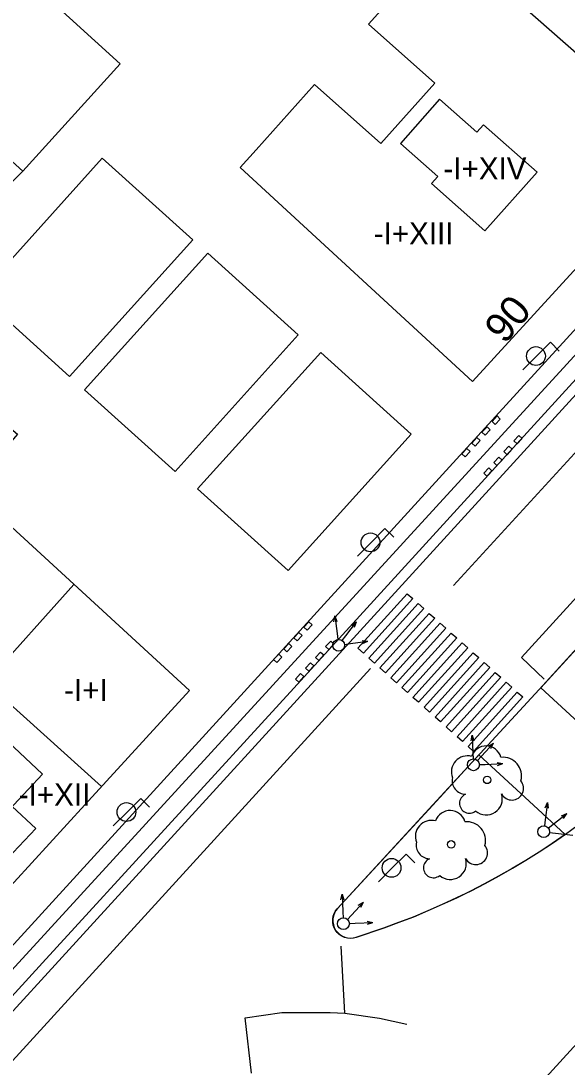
# Model space of a CAD drawing. Extents: x 282771 to 285132, y 4823109 to 4825496.
# Drawn here: x 284014.7 to 284051.7, y 4823277.8 to 4823348.7 of the extents above; entities that cross this region are included whole.
import ezdxf

# ---------------------------------------------------------------- set-up
doc = ezdxf.new("R2010")
doc.units = 0
for name, color, linetype in [('ACERA-BORDILLO', 7, 'Continuous'), ('ACERA-INTERIOR', 7, 'Continuous'), ('ARBOL', 7, 'Continuous'), ('CALLE-EJE', 7, 'Continuous'), ('CARRIL-BICI-AREA', 7, 'Continuous'), ('CARRIL-BICI-EJE', 7, 'Continuous'), ('EDIFICIO', 7, 'Continuous'), ('FAROLA', 7, 'Continuous'), ('MEDIANERA', 7, 'Continuous'), ('NUM-PORTAL', 7, 'Continuous'), ('PASO-PEATONES', 7, 'Continuous'), ('SEMAFORO', 7, 'Continuous'), ('SENAL-VIARIA', 7, 'Continuous'), ('TXT-ALTURA-EDIFICIO', 7, 'Continuous'), ('ZONA-VERDE', 7, 'Continuous')]:
    doc.layers.add(name, color=color, linetype=linetype)

msp = doc.modelspace()

# ---------------------------------------------------------------- linework, layer by layer
at = {"layer": 'ACERA-BORDILLO'}
for points in [[(284008.428, 4823275.359), (284036.509, 4823306.068), (284076.134, 4823349.471), (284078.908, 4823352.509), (284082.197, 4823352.702), (284092.335, 4823363.816), (284092.226, 4823367.109), (284111.096, 4823387.801)], [(284091.939, 4823349.521), (284049.819, 4823303.382), (284042.609, 4823295.562), (284036.148, 4823288.547), (284036.032, 4823288.399), (284035.937, 4823288.228), (284035.87, 4823288.037), (284035.835, 4823287.836), (284035.835, 4823287.631), (284035.87, 4823287.432), (284035.934, 4823287.247), (284036.024, 4823287.081), (284036.139, 4823286.932), (284036.281, 4823286.797), (284036.449, 4823286.685), (284036.636, 4823286.601), (284036.834, 4823286.551), (284037.036, 4823286.534), (284037.231, 4823286.551), (284037.414, 4823286.597), (284039.299, 4823287.232), (284040.309, 4823287.602), (284041.299, 4823287.982), (284042.289, 4823288.392), (284043.259, 4823288.822), (284044.229, 4823289.272), (284045.189, 4823289.742), (284046.139, 4823290.232), (284047.079, 4823290.742), (284047.999, 4823291.272), (284048.919, 4823291.822), (284049.819, 4823292.382), (284050.709, 4823292.972), (284051.589, 4823293.582), (284052.459, 4823294.202)]]:
    msp.add_lwpolyline(points, dxfattribs=at)
at = {"layer": 'ACERA-INTERIOR'}
for points in [[(284011.861, 4823330.116), (284020.209, 4823339.366), (284026.338, 4823333.835), (284017.991, 4823324.585), (284011.861, 4823330.116)], [(284014.82, 4823338.491), (284009.19, 4823332.901)], [(284019.017, 4823323.677), (284027.364, 4823332.927), (284033.494, 4823327.396), (284025.147, 4823318.146), (284019.017, 4823323.677)], [(284026.671, 4823316.96), (284035.018, 4823326.211), (284041.148, 4823320.679), (284032.801, 4823311.429), (284026.671, 4823316.96)]]:
    msp.add_lwpolyline(points, dxfattribs=at)
at = {"layer": 'ARBOL'}
for centre in [(284046.289, 4823297.252), (284043.849, 4823292.882)]:
    msp.add_circle(centre, 0.255, dxfattribs=at)
for centre, radius, start, end in [((284046.219, 4823298.512), 1.038, 15.64228, 161.38435), ((284044.959, 4823297.782), 1.097, 75.4318, 200.55608), ((284047.349, 4823297.512), 1.272, 345.03273, 95.79925), ((284044.849, 4823297.212), 0.935, 168.59898, 268.13236), ((284047.959, 4823296.682), 0.797, 208.96246, 38.99103), ((284045.089, 4823295.662), 0.672, 113.73672, 309.4725), ((284046.229, 4823295.962), 1.086, 228.95447, 17.92796), ((284043.779, 4823294.142), 1.038, 15.64228, 161.38435), ((284042.519, 4823293.412), 1.097, 75.4318, 200.55608), ((284044.909, 4823293.142), 1.272, 345.03273, 95.79925), ((284042.409, 4823292.842), 0.935, 168.59898, 268.13236), ((284045.519, 4823292.312), 0.797, 208.96246, 38.99103), ((284042.649, 4823291.292), 0.672, 113.73672, 309.4725), ((284043.789, 4823291.592), 1.086, 228.95447, 17.92796)]:
    msp.add_arc(centre, radius, start, end, dxfattribs=at)
at = {"layer": 'CALLE-EJE'}
msp.add_lwpolyline([(284245.476, 4823492.711), (284235.899, 4823482.379), (284176.954, 4823415.93), (284155.747, 4823392.671), (284050.268, 4823277.098)], dxfattribs=at)
at = {"layer": 'CARRIL-BICI-AREA'}
for points in [[(284182.835, 4823503.352), (284161.133, 4823464.766), (284149.183, 4823443.516), (284144.442, 4823435.056), (284128.198, 4823406.222), (284127.479, 4823405.393), (284126.61, 4823404.694), (284125.628, 4823404.163), (284124.585, 4823403.822), (284123.672, 4823403.686), (284122.748, 4823403.696), (284121.982, 4823403.625), (284121.256, 4823403.376), (284111.87, 4823393.16), (284109.741, 4823390.768), (284100.55, 4823380.684), (284091.381, 4823370.635), (284076.892, 4823354.751), (284044.221, 4823318.965), (284031.482, 4823305.016), (284014.463, 4823286.404), (284009.565, 4823281.048), (284008.984, 4823280.274)], [(284010.362, 4823278.511), (284016.16, 4823284.852), (284033.186, 4823303.472), (284045.907, 4823317.401), (284075.617, 4823349.943)]]:
    msp.add_lwpolyline(points, dxfattribs=at)
at = {"layer": 'CARRIL-BICI-EJE'}
msp.add_lwpolyline([(284200.857, 4823533.004), (284129.24, 4823405.479), (284127.582, 4823403.82), (284125.509, 4823402.956), (284123.678, 4823402.576), (284122.02, 4823402.195), (284009.854, 4823279.779), (284003.872, 4823269.705), (284003.003, 4823268.955), (284002.056, 4823268.5), (284000.338, 4823268.5), (283996.903, 4823268.5), (283995.66, 4823268.184), (283994.909, 4823267.928), (283994.258, 4823267.355), (283983.558, 4823256.55), (283982.946, 4823255.523), (283978.781, 4823245.646), (283978.781, 4823244.224), (283979.195, 4823242.664), (283979.649, 4823241.636), (283980.36, 4823240.807), (283985.868, 4823235.592), (283870.226, 4823109)], dxfattribs=at)
at = {"layer": 'EDIFICIO'}
for points in [[(284029.559, 4823338.731), (284030.639, 4823339.931), (284034.599, 4823344.361), (284039.079, 4823340.351), (284042.739, 4823344.451), (284038.259, 4823348.441), (284041.129, 4823351.671), (284055.979, 4823368.251), (284072.179, 4823353.591), (284059.729, 4823340.001), (284045.289, 4823324.232), (284029.559, 4823338.731)], [(283999.36, 4823352.521), (284005.95, 4823359.791), (284021.419, 4823345.761), (284014.82, 4823338.491), (283999.36, 4823352.521)], [(284026.119, 4823303.312), (284019.03, 4823295.562), (284005.83, 4823281.152), (283989.8, 4823295.562), (283989.41, 4823295.912), (283995.26, 4823302.392), (284000, 4823298.112), (284002.88, 4823301.302), (283998.14, 4823305.592), (284000.45, 4823308.152), (283998.08, 4823310.192), (284010.63, 4823323.912), (284014.47, 4823320.662), (284011.26, 4823316.952), (284026.119, 4823303.312)]]:
    msp.add_lwpolyline(points, dxfattribs=at)
at = {"layer": 'FAROLA'}
for p, q in [((284050.577, 4823326.891), (284049.637, 4823325.961)), ((284051.167, 4823326.301), (284050.577, 4823326.891)), ((284049.637, 4823325.961), (284048.707, 4823325.021)), ((284039.366, 4823314.271), (284038.426, 4823313.341)), ((284039.956, 4823313.681), (284039.366, 4823314.271)), ((284038.426, 4823313.341), (284037.496, 4823312.401)), ((284022.828, 4823296.001), (284021.888, 4823295.071)), ((284023.418, 4823295.411), (284022.828, 4823296.001)), ((284021.888, 4823295.071), (284020.958, 4823294.131)), ((284040.794, 4823292.221), (284039.854, 4823291.291)), ((284041.384, 4823291.631), (284040.794, 4823292.221)), ((284039.854, 4823291.291), (284038.924, 4823290.351))]:
    msp.add_line(p, q, dxfattribs=at)
for centre in [(284049.597, 4823325.961), (284038.386, 4823313.341), (284021.848, 4823295.071), (284039.814, 4823291.291)]:
    msp.add_circle(centre, 0.637, dxfattribs=at)
at = {"layer": 'MEDIANERA'}
for points in [[(284043.469, 4823354.291), (284059.729, 4823340.001)], [(284043.059, 4823343.351), (284040.409, 4823340.351), (284042.939, 4823338.121), (284042.519, 4823337.651), (284046.139, 4823334.441), (284049.669, 4823338.421), (284046.049, 4823341.631), (284045.589, 4823341.121), (284043.059, 4823343.351)], [(284018.29, 4823310.492), (284012.33, 4823303.842), (284006.25, 4823309.302)], [(284020.159, 4823296.812), (284012.33, 4823303.842), (284009.73, 4823301.012), (284011.75, 4823299.142), (284013.05, 4823300.542), (284016.16, 4823297.642), (284014.22, 4823295.562), (284014.11, 4823295.442), (284015.7, 4823293.952), (284013.41, 4823291.512), (284011.38, 4823293.402), (284009.98, 4823291.902)]]:
    msp.add_lwpolyline(points, dxfattribs=at)
at = {"layer": 'PASO-PEATONES'}
for points in [[(284046.96, 4823321.9), (284047.179, 4823321.696), (284046.839, 4823321.33), (284046.619, 4823321.534)], [(284046.278, 4823321.168), (284046.498, 4823320.964), (284046.157, 4823320.598), (284045.938, 4823320.802)], [(284045.597, 4823320.436), (284045.817, 4823320.232), (284045.476, 4823319.866), (284045.256, 4823320.07)], [(284048.439, 4823320.582), (284048.658, 4823320.378), (284048.318, 4823320.012), (284048.098, 4823320.216)], [(284045.135, 4823319.5), (284044.795, 4823319.134), (284044.575, 4823319.338), (284044.916, 4823319.704)], [(284047.637, 4823319.28), (284047.417, 4823319.484), (284047.757, 4823319.85), (284047.977, 4823319.646)], [(284046.955, 4823318.548), (284046.735, 4823318.752), (284047.076, 4823319.118), (284047.296, 4823318.914)], [(284046.395, 4823318.386), (284046.614, 4823318.182), (284046.274, 4823317.816), (284046.054, 4823318.02)], [(284037.906, 4823305.833), (284037.532, 4823306.166), (284040.87, 4823309.861), (284041.243, 4823309.528)], [(284038.652, 4823305.168), (284038.279, 4823305.5), (284041.616, 4823309.195), (284041.989, 4823308.862)], [(284034.208, 4823307.962), (284034.428, 4823307.758), (284034.088, 4823307.392), (284033.868, 4823307.596)], [(284039.398, 4823304.502), (284039.025, 4823304.835), (284042.362, 4823308.529), (284042.735, 4823308.196)], [(284033.527, 4823307.23), (284033.747, 4823307.026), (284033.406, 4823306.66), (284033.186, 4823306.864)], [(284040.144, 4823303.836), (284039.771, 4823304.169), (284043.108, 4823307.864), (284043.481, 4823307.531)], [(284035.85, 4823306.494), (284035.831, 4823306.387), (284035.778, 4823306.329), (284035.556, 4823306.084), (284035.347, 4823306.278), (284035.687, 4823306.644)], [(284040.89, 4823303.17), (284040.517, 4823303.503), (284043.855, 4823307.198), (284044.228, 4823306.865)], [(284041.637, 4823302.505), (284041.264, 4823302.838), (284044.601, 4823306.532), (284044.974, 4823306.199)], [(284032.845, 4823306.498), (284033.065, 4823306.294), (284032.725, 4823305.928), (284032.505, 4823306.132)], [(284035.006, 4823305.912), (284035.22, 4823305.714), (284034.884, 4823305.343), (284034.665, 4823305.546)], [(284042.383, 4823301.839), (284042.01, 4823302.172), (284045.347, 4823305.866), (284045.72, 4823305.534)], [(284032.164, 4823305.766), (284032.384, 4823305.562), (284032.043, 4823305.196), (284031.823, 4823305.4)], [(284034.325, 4823305.18), (284034.544, 4823304.976), (284034.204, 4823304.61), (284033.984, 4823304.814)], [(284043.129, 4823301.173), (284042.756, 4823301.506), (284046.093, 4823305.201), (284046.466, 4823304.868)], [(284033.643, 4823304.448), (284033.863, 4823304.244), (284033.522, 4823303.878), (284033.303, 4823304.082)], [(284043.875, 4823300.508), (284043.502, 4823300.84), (284046.839, 4823304.535), (284047.213, 4823304.202)], [(284044.622, 4823299.842), (284044.248, 4823300.175), (284047.586, 4823303.869), (284047.959, 4823303.536)], [(284045.368, 4823299.176), (284044.995, 4823299.509), (284048.332, 4823303.204), (284048.705, 4823302.871)]]:
    msp.add_lwpolyline(points, close=True, dxfattribs=at)
at = {"layer": 'SEMAFORO'}
for p, q in [((284035.911, 4823307.963), (284035.958, 4823308.353)), ((284035.958, 4823308.353), (284036.121, 4823307.164)), ((284035.958, 4823308.353), (284036.109, 4823307.99)), ((284036.709, 4823307.003), (284037.435, 4823307.96)), ((284037.114, 4823307.725), (284037.435, 4823307.96)), ((284037.295, 4823307.588), (284037.435, 4823307.96)), ((284036.121, 4823307.164), (284036.176, 4823306.768)), ((284036.47, 4823306.687), (284036.709, 4823307.003)), ((284037.023, 4823306.48), (284038.212, 4823306.644)), ((284037.822, 4823306.691), (284038.212, 4823306.644)), ((284037.849, 4823306.493), (284038.212, 4823306.644)), ((284036.627, 4823306.426), (284037.023, 4823306.48)), ((284045.196, 4823299.887), (284045.281, 4823300.27)), ((284045.281, 4823300.27), (284045.328, 4823299.071)), ((284045.281, 4823300.27), (284045.396, 4823299.894)), ((284045.897, 4823298.853), (284046.713, 4823299.736)), ((284046.371, 4823299.532), (284046.713, 4823299.736)), ((284046.537, 4823299.379), (284046.713, 4823299.736)), ((284045.328, 4823299.071), (284045.344, 4823298.672)), ((284045.628, 4823298.563), (284045.897, 4823298.853)), ((284045.759, 4823298.288), (284046.159, 4823298.303)), ((284046.159, 4823298.303), (284047.358, 4823298.35)), ((284046.974, 4823298.435), (284047.358, 4823298.35)), ((284046.982, 4823298.235), (284047.358, 4823298.35)), ((284050.366, 4823295.727), (284050.218, 4823294.536)), ((284050.22, 4823295.362), (284050.366, 4823295.727)), ((284050.366, 4823295.727), (284050.419, 4823295.337)), ((284050.218, 4823294.536), (284050.169, 4823294.139)), ((284050.744, 4823294.228), (284051.693, 4823294.967)), ((284051.322, 4823294.822), (284051.693, 4823294.967)), ((284051.461, 4823294.643), (284051.693, 4823294.967)), ((284050.432, 4823293.985), (284050.744, 4823294.228)), ((284050.516, 4823293.692), (284050.913, 4823293.643)), ((284050.913, 4823293.643), (284052.104, 4823293.495)), ((284036.384, 4823289.124), (284036.468, 4823289.508)), ((284036.468, 4823289.508), (284036.518, 4823288.309)), ((284036.468, 4823289.508), (284036.584, 4823289.133)), ((284037.087, 4823288.093), (284037.901, 4823288.978)), ((284037.559, 4823288.773), (284037.901, 4823288.978)), ((284037.726, 4823288.62), (284037.901, 4823288.978)), ((284036.518, 4823288.309), (284036.535, 4823287.909)), ((284036.819, 4823287.801), (284037.087, 4823288.093)), ((284036.951, 4823287.527), (284037.351, 4823287.543)), ((284037.351, 4823287.543), (284038.55, 4823287.593)), ((284038.166, 4823287.677), (284038.55, 4823287.593)), ((284038.174, 4823287.478), (284038.55, 4823287.593))]:
    msp.add_line(p, q, dxfattribs=at)
for centre in [(284036.23, 4823306.371), (284045.359, 4823298.272), (284050.119, 4823293.742), (284036.551, 4823287.51)]:
    msp.add_circle(centre, 0.4, dxfattribs=at)
at = {"layer": 'SENAL-VIARIA'}
for points in [[(284050.146, 4823304.071), (284048.626, 4823305.532), (284110.501, 4823373.379), (284114.724, 4823378.178), (284118.582, 4823383.446), (284122.492, 4823388.401), (284124.63, 4823391.687), (284126.216, 4823390.435)], [(284115.076, 4823388.11), (284104.97, 4823377.406), (284061.885, 4823329.918), (284044.005, 4823310.41)], [(284038.387, 4823304.797), (284009.629, 4823273.316)], [(284036.645, 4823281.458), (284036.407, 4823285.988)], [(284030.329, 4823277.374), (284029.883, 4823281.13), (284032.385, 4823281.488), (284035.662, 4823281.488), (284036.645, 4823281.458), (284038.999, 4823281.1), (284040.846, 4823280.713)]]:
    msp.add_lwpolyline(points, dxfattribs=at)
at = {"layer": 'ZONA-VERDE'}
for p, q in [((284049.919, 4823303.481), (284091.93, 4823349.502)), ((284056.448, 4823297.472), (284049.919, 4823303.481)), ((284042.599, 4823295.541), (284045.731, 4823298.939)), ((284045.731, 4823298.939), (284049.429, 4823295.541)), ((284036.137, 4823288.527), (284042.599, 4823295.541)), ((284049.429, 4823295.541), (284051.579, 4823293.561)), ((284051.579, 4823293.561), (284050.699, 4823292.951)), ((284049.809, 4823292.361), (284048.909, 4823291.801)), ((284050.699, 4823292.951), (284049.809, 4823292.361)), ((284048.909, 4823291.801), (284047.989, 4823291.251)), ((284047.989, 4823291.251), (284047.069, 4823290.721)), ((284047.069, 4823290.721), (284046.129, 4823290.211)), ((284045.179, 4823289.721), (284044.219, 4823289.251)), ((284046.129, 4823290.211), (284045.179, 4823289.721)), ((284043.249, 4823288.801), (284042.279, 4823288.371)), ((284044.219, 4823289.251), (284043.249, 4823288.801)), ((284035.859, 4823288.016), (284035.926, 4823288.207)), ((284035.926, 4823288.207), (284036.021, 4823288.378)), ((284036.021, 4823288.378), (284036.137, 4823288.527)), ((284042.279, 4823288.371), (284041.289, 4823287.961)), ((284035.824, 4823287.815), (284035.859, 4823288.016)), ((284035.824, 4823287.61), (284035.824, 4823287.815)), ((284035.859, 4823287.411), (284035.824, 4823287.61)), ((284035.924, 4823287.226), (284035.859, 4823287.411)), ((284040.299, 4823287.581), (284039.289, 4823287.211)), ((284041.289, 4823287.961), (284040.299, 4823287.581)), ((284036.013, 4823287.06), (284035.924, 4823287.226)), ((284036.128, 4823286.911), (284036.013, 4823287.06)), ((284036.271, 4823286.776), (284036.128, 4823286.911)), ((284036.438, 4823286.664), (284036.271, 4823286.776)), ((284039.289, 4823287.211), (284037.403, 4823286.576)), ((284036.625, 4823286.58), (284036.438, 4823286.664)), ((284036.824, 4823286.53), (284036.625, 4823286.58)), ((284037.025, 4823286.513), (284036.824, 4823286.53)), ((284037.22, 4823286.53), (284037.025, 4823286.513)), ((284037.403, 4823286.576), (284037.22, 4823286.53))]:
    msp.add_line(p, q, dxfattribs=at)

# ---------------------------------------------------------------- texts
at = {"layer": 'NUM-PORTAL'}
msp.add_text('90', height=2, rotation=50.17004, dxfattribs=at).set_placement((284047.485, 4823326.705))
at = {"layer": 'TXT-ALTURA-EDIFICIO'}
for s, p in [('-I+XIV', (284043.323, 4823337.921)), ('-I+XIII', (284038.6, 4823333.521)), ('-I+I', (284017.624, 4823302.592)), ('-I+XII', (284014.555, 4823295.509))]:
    msp.add_text(s, height=1.5, rotation=0.00004, dxfattribs=at).set_placement(p)

doc.saveas('drawing.dxf')
